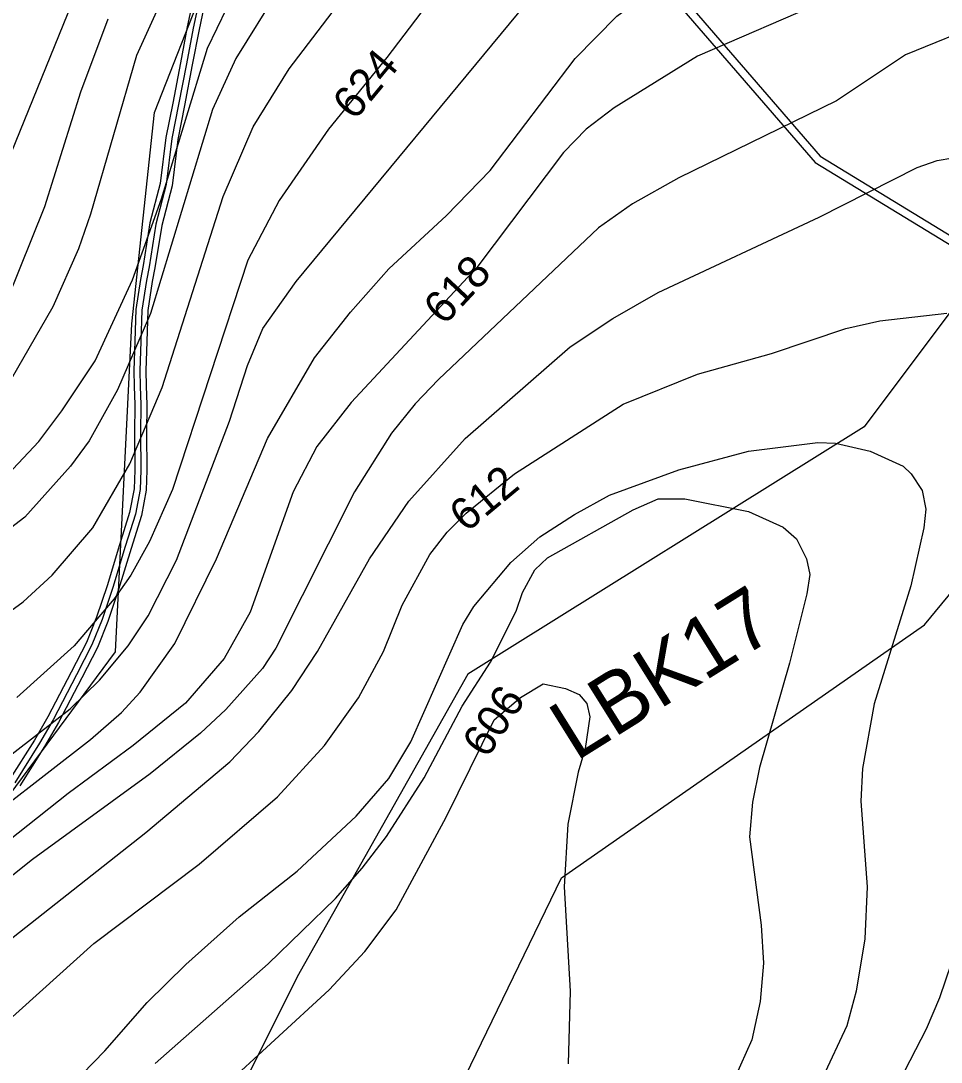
# Model space of a CAD drawing. Extents: x -709418 to -703832, y -1161719 to -1157826.
# Drawn here: x -707872.8 to -707643, y -1161336.1 to -1161076.1 of the extents above; entities that cross this region are included whole.
import ezdxf

# ---------------------------------------------------------------- set-up
doc = ezdxf.new("R2010")
doc.units = 0
for name, color, linetype in [('120_vrstevnice hlavní', 7, 'Continuous'), ('121_vrstevnice hlavní_popis', 7, 'Continuous'), ('122_vrstevnice základní', 7, 'Continuous'), ('603_NRBK_stav', 7, 'Continuous'), ('606_RBC_návrh', 7, 'Continuous'), ('611_LBK_stav', 7, 'Continuous'), ('612_LBK_stav_popis', 7, 'Continuous'), ('717_elektronická komunikace O2', 7, 'Continuous'), ('735_OP sítí TI', 7, 'Continuous')]:
    doc.layers.add(name, color=color, linetype=linetype)

msp = doc.modelspace()

# ---------------------------------------------------------------- linework, layer by layer
at = {"layer": '120_vrstevnice hlavní'}
for points in [[(-707880.06, -1161193.55), (-707868.35, -1161181.11), (-707862.56, -1161173.45), (-707854.31, -1161161.01), (-707844.91, -1161140.76), (-707837.68, -1161120.51), (-707826.25, -1161082.9), (-707819.02, -1161067.85), (-707812.22, -1161056.57), (-707795.3, -1161031.84), (-707770.13, -1160993.36), (-707763.62, -1160986.13), (-707745.83, -1160969.64), (-707718.93, -1160949.39), (-707680.16, -1160915.83), (-707666.28, -1160904.99), (-707657.31, -1160899.34), (-707641.98, -1160892.4)], [(-707888.74, -1161281.35), (-707855.47, -1161255.6), (-707847.66, -1161248.81), (-707843.03, -1161243.74), (-707834.35, -1161231.59), (-707823.94, -1161210.47), (-707811.21, -1161180.39), (-707799.49, -1161160.28), (-707790.53, -1161148.85), (-707780.98, -1161138.01), (-707766.52, -1161124.7), (-707755.67, -1161113.42), (-707734.4, -1161085.5), (-707723.99, -1161074.94), (-707712.13, -1161066.12), (-707706.05, -1161062.5), (-707661.94, -1161044.42), (-707646.89, -1161036.9), (-707629.54, -1161027.21)], [(-707868.92, -1161350.92), (-707851.85, -1161333.28), (-707841.3, -1161321.27), (-707831.6, -1161311.73), (-707818.3, -1161299.86), (-707803.83, -1161288.44), (-707789.08, -1161274.7), (-707780.98, -1161265.29), (-707775.48, -1161256.18), (-707762.47, -1161226.82), (-707759.72, -1161222.33), (-707750.46, -1161211.34), (-707743.23, -1161204.98), (-707734.55, -1161199.34), (-707725.87, -1161194.56), (-707708.51, -1161188.2), (-707691.16, -1161183.57), (-707673.8, -1161181.4), (-707669.46, -1161181.55), (-707660.78, -1161183.57), (-707652.54, -1161187.33), (-707650.51, -1161189.21), (-707647.76, -1161193.41), (-707646.89, -1161198.04), (-707647.33, -1161202.66), (-707650.59, -1161217.15), (-707659.77, -1161246.64), (-707662.66, -1161262.84), (-707663.09, -1161270.94), (-707661.5, -1161292.34), (-707662.08, -1161305.36), (-707664.25, -1161318.38), (-707666.57, -1161327.06), (-707672.64, -1161340.08)]]:
    msp.add_lwpolyline(points, dxfattribs=at)
at = {"layer": '122_vrstevnice základní'}
for points in [[(-707883.82, -1161130.05), (-707857.93, -1161066.41), (-707852.87, -1161055.99), (-707844.19, -1161040.37), (-707836.09, -1161027.35), (-707827.12, -1161014.34), (-707802.97, -1160984.97), (-707796.6, -1160976.44), (-707773.75, -1160938.54), (-707769.7, -1160932.76), (-707757.55, -1160917.86), (-707715.74, -1160877.36), (-707703.31, -1160867.81), (-707687.54, -1160857.98), (-707675.82, -1160852.77), (-707667.29, -1160848.28)], [(-707875.14, -1161165.49), (-707864.73, -1161147.41), (-707858.36, -1161132.95), (-707855.33, -1161124.27), (-707843.9, -1161084.63), (-707836.81, -1161069.01), (-707832.33, -1161061.2), (-707825.39, -1161050.79), (-707805.57, -1161024.75), (-707775.19, -1160977.89), (-707759.28, -1160957.06), (-707743.23, -1160941.87), (-707721.53, -1160926.1), (-707712.27, -1160918.58), (-707699.11, -1160906.72), (-707689.42, -1160899.63), (-707670.91, -1160887.34), (-707665.12, -1160884.45), (-707642.84, -1160876.78)], [(-707630.98, -1160926.97), (-707654.42, -1160935.79), (-707664.83, -1160940.71), (-707702.44, -1160963.42), (-707734.26, -1160980.63), (-707754.51, -1160994.95), (-707762.75, -1161001.9), (-707767.67, -1161006.81), (-707772.73, -1161013.03), (-707786.48, -1161039.51), (-707797.76, -1161055.42), (-707808.61, -1161068.43), (-707819.17, -1161085.5), (-707824.95, -1161098.23), (-707840.43, -1161149.15), (-707848.67, -1161168.24), (-707855.76, -1161180.97), (-707860.39, -1161187.33), (-707871.82, -1161200.06), (-707891.34, -1161214.96)], [(-707635.32, -1160987.43), (-707646.89, -1160993.07), (-707665.41, -1161004.5), (-707681.61, -1161012.89), (-707723.27, -1161028.37), (-707734.84, -1161033.57), (-707741.78, -1161038.2), (-707750.32, -1161045.87), (-707758.85, -1161055.56), (-707781.41, -1161085.21), (-707796.02, -1161103.15), (-707808.32, -1161120.94), (-707816.13, -1161135.84), (-707834.93, -1161193.12), (-707840.72, -1161206.14), (-707845.35, -1161214.52), (-707849.54, -1161220.46), (-707859.52, -1161232.17), (-707873.84, -1161245.04)], [(-707895.68, -1161238.25), (-707872.25, -1161221.18), (-707865.02, -1161214.52), (-707854.89, -1161202.66), (-707845.64, -1161186.75), (-707837.54, -1161167.66), (-707822.35, -1161119.93), (-707814.83, -1161102.57), (-707805.86, -1161088.1), (-707792.7, -1161070.75), (-707770.57, -1161044.71), (-707753.79, -1161021.57), (-707744.39, -1161013.18), (-707729.49, -1161004.5)], [(-707641.4, -1161055.42), (-707671.48, -1161070.89), (-707703.88, -1161084.92), (-707724.71, -1161097.8), (-707731.66, -1161103.15), (-707737.3, -1161108.93), (-707758.99, -1161137.72), (-707790.38, -1161171.42), (-707798.92, -1161182.41), (-707804.85, -1161193.7), (-707815.55, -1161223.78), (-707822.06, -1161235.35), (-707831.75, -1161246.49), (-707844.77, -1161257.05), (-707860.97, -1161269.06), (-707888.45, -1161290.75), (-707900.02, -1161298.13), (-707916.22, -1161305.51), (-707926.35, -1161308.83), (-707936.47, -1161311), (-707942.55, -1161311.58), (-707950.65, -1161311.44), (-707958.75, -1161310.42), (-707968.87, -1161308.25)], [(-707883.24, -1161265.44), (-707860.53, -1161247.94), (-707853.16, -1161240.71), (-707846.07, -1161232.17), (-707841.01, -1161224.65), (-707833.92, -1161210.76), (-707820.76, -1161176.05), (-707816.27, -1161162.16), (-707812.37, -1161152.91), (-707804.12, -1161141.19), (-707744.39, -1161069.01), (-707737.44, -1161062.07)], [(-707851.13, -1161075.67), (-707857.93, -1161093.89), (-707866.9, -1161122.53), (-707876.3, -1161145.96)], [(-707631.85, -1161076.39), (-707651.98, -1161084.54), (-707669.17, -1161096.06), (-707708.51, -1161115.3), (-707720.08, -1161121.81), (-707728.62, -1161127.74), (-707768.54, -1161165.63), (-707774.33, -1161171.71), (-707780.26, -1161179.09), (-707789.51, -1161193.7), (-707809.19, -1161232.75), (-707812.51, -1161237.81), (-707821.62, -1161248.08), (-707827.99, -1161254.01), (-707840.57, -1161264.14), (-707869.94, -1161285.54), (-707895.54, -1161305.94)], [(-707923.17, -1161338.63), (-707913.91, -1161334), (-707900.46, -1161325.18), (-707841.59, -1161278.75), (-707820.61, -1161261.1), (-707813.38, -1161253.58), (-707805.14, -1161243.31), (-707798.77, -1161233.62), (-707785.75, -1161210.47), (-707775.92, -1161196.01), (-707761.89, -1161180.39), (-707735.71, -1161157.53), (-707725, -1161150.45), (-707713.72, -1161143.94), (-707673.51, -1161125.13), (-707649.06, -1161112.7), (-707644, -1161110.96), (-707636.19, -1161109.66)], [(-707895.39, -1161343.26), (-707854.6, -1161306.52), (-707828.28, -1161286.7), (-707808.75, -1161269.92), (-707797.04, -1161257.05), (-707788.5, -1161245.19), (-707782.28, -1161233.62), (-707777.65, -1161222.05), (-707770.71, -1161209.32), (-707766.37, -1161203.82), (-707761.6, -1161199.05), (-707749.59, -1161189.21), (-707722.4, -1161171.85), (-707703.88, -1161164.33), (-707685.37, -1161159.12), (-707666.85, -1161152.91), (-707658.32, -1161151.03), (-707641.65, -1161149.09)], [(-707839.27, -1161336.46), (-707811.07, -1161311.58), (-707794.29, -1161295.24), (-707787.63, -1161287.71), (-707781.56, -1161279.76), (-707772.16, -1161265.15), (-707762.61, -1161247.21), (-707755.52, -1161236.22), (-707749.16, -1161223.49), (-707747.57, -1161218.86), (-707744.53, -1161213.22), (-707741.35, -1161210.19), (-707719.94, -1161198.18), (-707713.72, -1161195.43), (-707707.07, -1161195.43), (-707691.16, -1161198.61), (-707682.48, -1161202.52), (-707679.15, -1161205.41), (-707676.69, -1161210.47), (-707675.82, -1161214.38), (-707676.55, -1161219.15), (-707680.89, -1161236.51), (-707688.41, -1161262.55), (-707690.14, -1161271.23), (-707690.87, -1161279.9), (-707687.97, -1161301.89), (-707687.4, -1161311.44), (-707688.26, -1161320.98), (-707690.29, -1161330.53), (-707695.93, -1161343.26)], [(-707850.12, -1161367.99), (-707795.88, -1161318.09), (-707786.91, -1161308.54), (-707779.1, -1161298.13), (-707766.66, -1161274.99), (-707754.65, -1161250.69), (-707748.09, -1161245.04), (-707742.45, -1161241.66), (-707736.81, -1161242.79), (-707733.42, -1161244.29), (-707731.54, -1161246.55), (-707730.79, -1161249.94), (-707731.92, -1161257.84), (-707733.68, -1161263.7), (-707736.28, -1161276.72), (-707737.15, -1161292.34), (-707735.71, -1161318.38), (-707736.14, -1161336.6)], [(-707639.08, -1161307.1), (-707643.42, -1161320.11), (-707646.75, -1161327.93), (-707653.55, -1161340.94)]]:
    msp.add_lwpolyline(points, dxfattribs=at)
at = {"layer": '603_NRBK_stav'}
for points in [[(-707791.09, -1160984.33), (-707763.18, -1161008.88), (-707674.53, -1161111.44), (-707577.68, -1161170.51), (-707547.31, -1161181.99), (-707549.77, -1161209.07), (-707585.88, -1161303.42), (-707586.71, -1161328.85), (-707571.93, -1161354.28), (-707459.48, -1161427.3), (-707378.22, -1161465.04), (-707284.65, -1161487.19), (-707158.25, -1161473.24)], [(-707789.77, -1160982.83), (-707761.75, -1161007.47), (-707673.22, -1161109.89), (-707576.79, -1161168.7), (-707545.18, -1161180.66), (-707547.8, -1161209.52), (-707583.9, -1161303.82), (-707584.69, -1161328.34), (-707570.44, -1161352.86), (-707458.51, -1161425.55), (-707377.57, -1161463.14), (-707284.53, -1161485.17), (-707158.47, -1161471.26)]]:
    msp.add_lwpolyline(points, dxfattribs=at)
at = {"layer": '606_RBC_návrh'}
msp.add_lwpolyline([(-708110.78, -1161332.9), (-708059.34, -1161283.11), (-707938.43, -1161304.2), (-707908.41, -1161301.76), (-707886.5, -1161283.92), (-707849.17, -1161233.63), (-707845.12, -1161151.72), (-707839.44, -1161099), (-707814.28, -1161034.92), (-707778.58, -1160957.06), (-707727.46, -1160891.36), (-707760.73, -1160878.38), (-707802.11, -1160795.65), (-707878.77, -1160695.3), (-707928.27, -1160649.07), (-707987.5, -1160626.36), (-708046.73, -1160614.19), (-708048.36, -1160536.33), (-708135.18, -1160482.8), (-708179, -1160478.74), (-708234.99, -1160497.4)], dxfattribs=at)
at = {"layer": '611_LBK_stav'}
for points in [[(-707632.15, -1161137.28), (-707662.28, -1161177.44), (-707761.22, -1161239.25), (-707803.82, -1161314.8), (-707816.19, -1161339.53), (-707820.31, -1161362.88)], [(-707779.09, -1161375.24), (-707737.86, -1161290.08), (-707647.16, -1161226.89), (-707592.96, -1161161.18)]]:
    msp.add_lwpolyline(points, dxfattribs=at)
at = {"layer": '717_elektronická komunikace O2'}
msp.add_lwpolyline([(-707827.84, -1161068.62), (-707829.8, -1161077.92), (-707831.5, -1161086.81), (-707833.44, -1161096.95), (-707835.14, -1161105.44), (-707836.53, -1161116.99), (-707839.13, -1161126.87), (-707840.82, -1161137.48), (-707841.48, -1161140.96), (-707842.63, -1161148.31), (-707842.9, -1161156.13), (-707843.1, -1161163.4), (-707843.01, -1161167.37), (-707842.84, -1161171.87), (-707842.97, -1161179.09), (-707842.9, -1161188.3), (-707843.04, -1161193.15), (-707844.2, -1161199.26), (-707846.75, -1161207.38), (-707849.88, -1161217.62), (-707852.5, -1161225.57), (-707855.06, -1161231.93), (-707858.93, -1161239.45), (-707864.75, -1161250.62), (-707868.16, -1161256.49), (-707874.36, -1161266.36)], dxfattribs=at)
at = {"layer": '735_OP sítí TI'}
for points in [[(-707829.29, -1161068.24), (-707831.27, -1161077.62), (-707832.97, -1161086.53), (-707834.91, -1161096.66), (-707836.62, -1161105.2), (-707838.01, -1161116.71), (-707840.6, -1161126.56), (-707842.3, -1161137.22), (-707842.96, -1161140.7), (-707844.13, -1161148.17), (-707844.4, -1161156.08), (-707844.6, -1161163.4), (-707844.51, -1161167.42), (-707844.34, -1161171.88), (-707844.47, -1161179.08), (-707844.4, -1161188.28), (-707844.54, -1161192.99), (-707845.66, -1161198.89), (-707848.18, -1161206.94), (-707851.31, -1161217.17), (-707853.91, -1161225.05), (-707856.43, -1161231.31), (-707860.26, -1161238.76), (-707866.06, -1161249.9), (-707869.44, -1161255.71), (-707875.63, -1161265.56)], [(-707826.39, -1161069), (-707828.33, -1161078.22), (-707830.03, -1161087.09), (-707831.97, -1161097.24), (-707833.66, -1161105.68), (-707835.05, -1161117.27), (-707837.66, -1161127.18), (-707839.34, -1161137.74), (-707840, -1161141.22), (-707841.13, -1161148.45), (-707841.4, -1161156.18), (-707841.6, -1161163.4), (-707841.51, -1161167.32), (-707841.34, -1161171.86), (-707841.47, -1161179.1), (-707841.4, -1161188.32), (-707841.54, -1161193.31), (-707842.74, -1161199.63), (-707845.32, -1161207.82), (-707848.45, -1161218.07), (-707851.09, -1161226.09), (-707853.69, -1161232.55), (-707857.6, -1161240.14), (-707863.44, -1161251.34), (-707866.88, -1161257.27), (-707873.09, -1161267.16)]]:
    msp.add_lwpolyline(points, dxfattribs=at)

# ---------------------------------------------------------------- texts
at = {"layer": '121_vrstevnice hlavní_popis'}
for s, rotation, p in [('624', 50.4428, (-707789.45, -1161101.21)), ('618', 47.0945, (-707767.11, -1161152.38)), ('612', 39.7053, (-707761.57, -1161204.06)), ('606', 56.6823, (-707756.41, -1161260.54))]:
    msp.add_text(s, height=8, rotation=rotation, dxfattribs=at).set_placement(p)
at = {"layer": '612_LBK_stav_popis'}
msp.add_text('LBK17', height=15, rotation=31.994, dxfattribs=at).set_placement((-707734.27, -1161261.17))

doc.saveas('drawing.dxf')
